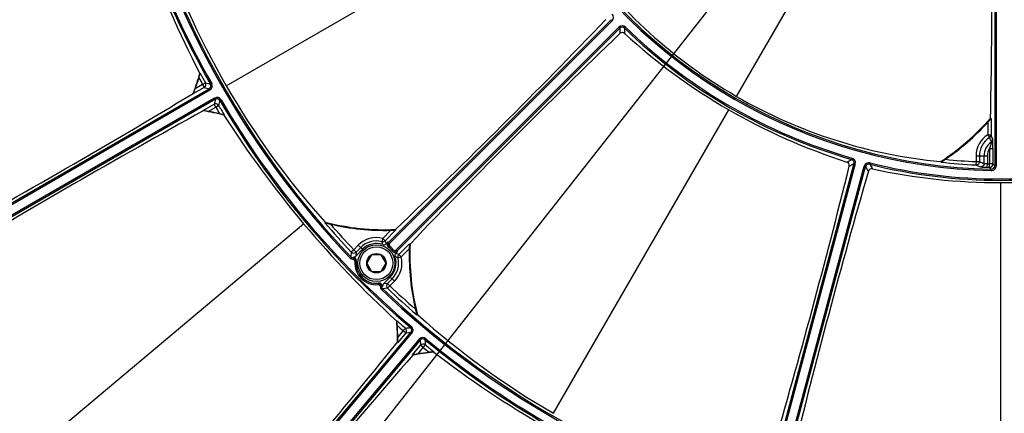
# Model space of a CAD drawing. Header units: millimetres. Extents: x 0 to 420, y -341 to 792.
# Tile 304 of 325: x 339 to 364, y 206 to 216. Entities that reach past the tile are written whole.
import ezdxf

# ---------------------------------------------------------------- set-up
doc = ezdxf.new("R2010")
doc.units = ezdxf.units.MM
doc.header["$LTSCALE"] = 23.1
doc.layers.get('0').update_dxf_attribs({"linetype": 'CONTINUOUS'})
doc.layers.add('DIM_PILOTEES', color=7, linetype='CONTINUOUS')
doc.styles.get("Standard").update_dxf_attribs({"font": 'txt', "width": 0.7})
doc.styles.add('TEXTSTYLE_4', font='txt')
doc.dimstyles.new('DIMSTYLE_5', dxfattribs={"dimtxt": 2.5, "dimasz": 3.5, "dimexe": 2, "dimexo": 0, "dimtad": 1, "dimdec": 0, "dimlfac": 5.882353, "dimdsep": 46, "dimtxsty": 'Standard', "dimblk": '_FILLED', "dimblk1": '_FILLED', "dimblk2": '_FILLED', "dimcen": 0.09, "dimazin": 2, "dimtp": 0.8, "dimtm": 0.8, "dimtfac": 1, "dimtdec": 0, "dimtmove": 0, "dimatfit": 2, "dimldrblk": '_FILLED', "dimfxl": 0, "dimtolj": 1, "dimarcsym": 0})

# ---------------------------------------------------------------- blocks, each defined once
blk = doc.blocks.new('_FILLED')
at = {"color": 0, "linetype": 'ByBlock'}
blk.add_solid([(0, 0), (-1, 0.1429), (-1, -0.1429)], dxfattribs=at)
blk = doc.blocks.new('*D10')
at = {"layer": 'DIM_PILOTEES', "color": 2, "linetype": 'Continuous'}
for p, q in [((363.805, 225.178), (394.111, 263.644)), ((385.898, 253.221), (363.805, 225.178)), ((341.711, 197.135), (363.805, 225.178))]:
    blk.add_line(p, q, dxfattribs=at)
at = {"layer": 'DIM_PILOTEES', "color": 2, "linetype": 'Continuous', "xscale": 3.5, "yscale": 3.5, "zscale": 3.5}
for p, rotation in [((385.898, 253.221), 51.7666965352), ((341.711, 197.135), 231.7666965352)]:
    blk.add_blockref('_FILLED', p, dxfattribs=dict(at, rotation=rotation))
at = {"layer": 'DIM_PILOTEES', "color": 2, "linetype": 'Continuous', "insert": (385.947, 258.331), "char_height": 2.5, "width": 13.83929, "attachment_point": 1, "rotation": 51.7667, "line_spacing_factor": 0.9, "style": 'TEXTSTYLE_4'}
blk.add_mtext('{\\ftxt;\\W0.0001;\\H0.0001;\\~}{\\ftxt;\\W1.3333333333;\\H2.5; }{\\ftxt;\\W0.0001;\\H0.0001;\\~}{\\ftxt;\\W0.0001;\\H0.0001;\\~}{\\ftxt;\\W2.3571428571;\\H2.5; }{\\ftxt;\\W0.0001;\\H0.0001;\\~}', dxfattribs=at)

msp = doc.modelspace()

# ---------------------------------------------------------------- linework, layer by layer
at = {"color": 7, "linetype": 'Continuous'}
for p, q in [((357.1149, 213.5909), (361.1699, 220.6142)), ((363.6513, 219.2003), (363.6513, 211.8352)), ((363.6864, 219.2003), (363.6864, 211.8352)), ((344.1979, 213.8579), (351.8799, 218.293)), ((348.3068, 209.8968), (353.9425, 215.5326)), ((348.3239, 209.8641), (353.9675, 215.5077)), ((353.9425, 215.5326), (353.9675, 215.5077)), ((348.4909, 209.6971), (354.1345, 215.3406)), ((348.5236, 209.6799), (354.1594, 215.3157)), ((354.1345, 215.3406), (354.1594, 215.3157)), ((354.303, 215.3421), (354.2785, 215.3167)), ((343.5278, 214.1748), (343.5383, 214.176)), ((343.5379, 214.1754), (343.5383, 214.176)), ((343.5983, 213.8937), (343.4103, 213.7852)), ((343.5983, 213.8937), (343.6723, 213.9355)), ((343.5983, 213.8937), (343.6408, 213.8201)), ((343.798, 213.9016), (343.8275, 213.9184)), ((335.8521, 209.2164), (343.7667, 213.7859)), ((335.869, 209.187), (343.7837, 213.7565)), ((343.3673, 213.6622), (343.3595, 213.6689)), ((343.6408, 213.8201), (343.3673, 213.6622)), ((343.7667, 213.7859), (343.7837, 213.7565)), ((343.903, 213.5498), (335.9884, 208.9803)), ((343.92, 213.5204), (336.0054, 208.9509)), ((343.6132, 213.2364), (343.8867, 213.3943)), ((343.9291, 213.3207), (343.8867, 213.3943)), ((343.92, 213.5204), (343.903, 213.5498)), ((344.0358, 213.4896), (344.0652, 213.5068)), ((343.6151, 213.2262), (343.6132, 213.2364)), ((343.6137, 213.236), (343.6132, 213.2364)), ((343.7412, 213.2122), (343.9291, 213.3207)), ((343.9291, 213.3207), (344.0023, 213.3638)), ((344.1436, 213.1276), (344.1373, 213.1191)), ((352.4847, 205.5711), (356.9199, 213.253)), ((363.4738, 212.9348), (363.4738, 212.6197)), ((363.545, 213.0496), (363.545, 213.0322)), ((363.545, 213.0322), (363.5588, 213.027)), ((363.5588, 213.027), (363.5588, 212.6197)), ((363.4738, 212.6197), (363.5185, 212.5478)), ((363.4738, 212.6197), (363.5588, 212.6197)), ((363.5212, 212.2732), (363.5212, 211.8812)), ((363.5212, 212.2732), (363.6062, 212.2732)), ((363.6062, 212.2732), (363.6062, 211.8812)), ((360.0864, 211.8938), (357.8017, 203.3671)), ((360.1205, 211.8846), (357.8357, 203.358)), ((360.0375, 212.0313), (360.0278, 211.9974)), ((360.1205, 211.8846), (360.0864, 211.8938)), ((360.4938, 211.9088), (360.4853, 211.8748)), ((362.2953, 211.9263), (362.292, 211.9406)), ((363.1782, 211.9404), (363.1742, 211.8556)), ((363.1782, 212.0878), (363.1782, 211.9404)), ((363.1782, 212.0878), (363.466, 212.0878)), ((363.1782, 211.9404), (363.2629, 211.9404)), ((363.2629, 212.0878), (363.2629, 211.9404)), ((363.3813, 211.8928), (363.3813, 212.0878)), ((363.4638, 211.7976), (363.466, 211.8825)), ((363.466, 212.0878), (363.466, 211.8825)), ((363.5194, 211.7963), (363.5212, 211.8812)), ((363.6062, 211.8812), (363.5212, 211.8812)), ((363.6513, 211.8352), (363.6062, 211.8812)), ((358.0641, 203.2968), (360.3488, 211.8235)), ((358.098, 203.2877), (360.3827, 211.8144)), ((360.3488, 211.8235), (360.3827, 211.8144)), ((363.5648, 211.7503), (363.5194, 211.7963)), ((363.5642, 211.7152), (363.5648, 211.7503)), ((363.6864, 211.8352), (363.6513, 211.8352)), ((363.8046, 202.5379), (363.8046, 211.4083)), ((346.6936, 210.3911), (346.7013, 210.4034)), ((339.1338, 204.4765), (346.1547, 210.3677)), ((348.1562, 209.9972), (348.362, 210.203)), ((348.2162, 209.9371), (348.4842, 210.205)), ((348.4902, 210.2306), (348.4782, 210.2186)), ((348.4782, 210.2186), (348.4842, 210.205)), ((348.1562, 209.9972), (348.1353, 209.9148)), ((348.2162, 209.9371), (348.1562, 209.9972)), ((348.2483, 209.861), (348.294, 209.9067)), ((348.2975, 209.8858), (348.3239, 209.8641)), ((347.3612, 209.6522), (347.349, 209.5305)), ((347.4229, 209.7105), (347.3612, 209.6522)), ((347.5401, 209.8276), (347.4229, 209.7105)), ((347.4229, 209.7105), (347.483, 209.6504)), ((347.4728, 209.55), (347.6452, 209.7225)), ((347.483, 209.6504), (347.4728, 209.55)), ((347.6002, 209.7675), (347.483, 209.6504)), ((347.5401, 209.8276), (347.6452, 209.7225)), ((348.3352, 209.7967), (348.3141, 209.7701)), ((348.4235, 209.7084), (348.3969, 209.6873)), ((348.5335, 209.6671), (348.4879, 209.6215)), ((348.4909, 209.697), (348.5126, 209.6707)), ((348.8319, 209.8573), (348.5639, 209.5894)), ((348.624, 209.5293), (348.8299, 209.7352)), ((348.8319, 209.8573), (348.8454, 209.8514)), ((348.8574, 209.8634), (348.8454, 209.8514)), ((347.349, 209.5305), (347.3234, 209.5063)), ((347.4551, 209.415), (347.489, 209.4122)), ((347.8746, 209.5829), (347.7519, 209.3704)), ((348.12, 209.5829), (347.8746, 209.5829)), ((348.2426, 209.3704), (348.12, 209.5829)), ((348.5416, 209.5085), (348.624, 209.5293)), ((348.5639, 209.5894), (348.624, 209.5293)), ((347.7519, 209.3704), (347.8746, 209.1579)), ((347.8746, 209.1579), (348.12, 209.1579)), ((348.12, 209.1579), (348.2426, 209.3704)), ((348.3493, 209.0184), (348.1769, 208.8459)), ((348.3944, 208.9733), (348.2772, 208.8562)), ((348.4545, 208.9132), (348.3373, 208.7961)), ((348.3493, 209.0184), (348.4545, 208.9132)), ((348.0418, 208.8283), (348.039, 208.8621)), ((348.1331, 208.6966), (348.1574, 208.7221)), ((348.279, 208.7343), (348.1574, 208.7221)), ((348.2772, 208.8562), (348.1769, 208.8459)), ((348.2772, 208.8562), (348.3373, 208.7961)), ((348.3373, 208.7961), (348.279, 208.7343)), ((348.5139, 207.9033), (348.5234, 207.908)), ((348.5231, 207.9072), (348.5234, 207.908)), ((349.0302, 208.0744), (349.0179, 208.0668)), ((348.6763, 207.6632), (348.5368, 207.497)), ((348.6763, 207.6632), (348.7315, 207.7278)), ((348.6763, 207.6632), (348.7414, 207.6086)), ((348.8612, 207.739), (348.8832, 207.7649)), ((342.9969, 200.6187), (348.8714, 207.6195)), ((343.023, 200.5968), (348.8974, 207.5977)), ((349.0802, 207.4443), (343.2058, 200.4434)), ((349.1063, 207.4224), (343.2318, 200.4216)), ((348.7414, 207.6086), (348.5384, 207.3667)), ((348.8714, 207.6195), (348.8974, 207.5977)), ((349.1063, 207.4224), (349.0802, 207.4443)), ((349.2256, 207.4332), (349.2473, 207.4593)), ((348.5384, 207.3667), (348.5287, 207.3703)), ((348.9151, 207.0506), (349.1181, 207.2926)), ((349.0436, 207.0717), (349.1832, 207.2379)), ((349.1832, 207.2379), (349.1181, 207.2926)), ((349.1832, 207.2379), (349.2372, 207.3035)), ((348.9203, 207.0417), (348.9151, 207.0506)), ((348.9157, 207.0505), (348.9151, 207.0506)), ((349.4507, 207.1298), (349.4477, 207.1197))]:
    msp.add_line(p, q, dxfattribs=at)
for centre, radius in [((363.8046, 225.1778), 33.745), ((363.8046, 225.1778), 33.575), ((363.8046, 225.1778), 33.405), ((363.8046, 225.1778), 33.3124), ((363.8046, 225.1778), 32.6694), ((363.8046, 225.1778), 32.6636), ((347.9973, 209.3704), 0.4675), ((347.9973, 209.3704), 0.4165), ((347.9973, 209.3704), 0.2454)]:
    msp.add_circle(centre, radius, dxfattribs=at)
for centre, radius, start, end in [((363.8046, 225.1778), 32.725, 188.45598, 355.22125), ((363.1147, 224.9267), 22.2416, 190.28428, 209.71572), ((363.1147, 224.9267), 22.2076, 190.28428, 209.71572), ((366.6567, 226.2159), 26.0755, 192.49809, 207.50191), ((180.179, 216.9314), 183.407, 358.787269, 0.694634), ((363.8046, 225.1778), 22.7426, 195.60358, 223.5575), ((363.8046, 225.1778), 22.7074, 195.60358, 223.5575), ((363.8046, 225.1778), 13.4647, 211.02323, 268.97677), ((363.8046, 225.1778), 13.4297, 211.02323, 268.97677), ((362.0545, 224.1688), 20.6197, 198.18403, 210.0036), ((363.4695, 224.6039), 12.7148, 215.42033, 240.01427), ((353.8825, 215.5927), 0.1202, 314.99132, 44.01889), ((220.0533, 344.3198), 185.677, 313.76657, 316.084123), ((354.2195, 215.2557), 0.1202, 45.98345, 135.00633), ((482.9467, 81.4265), 185.677, 133.915877, 136.23343), ((354.2195, 215.2557), 0.0849, 45.95116, 135.03862), ((393.7262, 215.6576), 39.5682, 180.49507, 180.69072), ((363.8046, 225.1778), 13.7109, 225.98979, 254.01021), ((393.474, 215.5344), 39.1961, 180.31814, 180.5144), ((364.5417, 226.4544), 15.2437, 227.68467, 252.31533), ((363.8046, 225.1778), 13.6756, 225.98979, 254.01021), ((337.9255, 215.7586), 5.8219, 338.96551, 344.2142), ((363.1147, 224.9267), 22.3341, 208.77417, 209.48038), ((337.9255, 215.7586), 5.8291, 340.21148, 343.10203), ((363.1147, 224.9267), 22.4191, 208.98086, 209.48038), ((343.5982, 213.8937), 0.0851, 300.06741, 29.41297), ((360.1746, 274.8796), 63.1388, 254.848893, 254.967019), ((343.7243, 213.8595), 0.0849, 299.95927, 29.75645), ((343.7242, 213.8595), 0.1189, 299.991, 29.72473), ((247.565, 372.2713), 185.2871, 298.806443, 301.131608), ((360.3546, 275.084), 63.5029, 254.740131, 254.857801), ((362.0273, 224.146), 20.5848, 209.98638, 221.82602), ((405.2997, 197.2369), 63.5029, 165.142199, 165.259869), ((343.9291, 213.3206), 0.0851, 30.58703, 119.93259), ((343.9625, 213.4468), 0.1189, 30.27528, 120.009), ((343.9625, 213.4469), 0.0849, 30.24355, 120.04072), ((405.0326, 197.1832), 63.1388, 165.032981, 165.151107), ((363.2422, 224.7058), 22.2416, 210.28428, 229.71572), ((363.2422, 224.7058), 22.2076, 210.28428, 229.71572), ((363.4752, 224.6007), 12.7148, 239.98484, 264.57967), ((433.0716, 50.9645), 185.2871, 118.868392, 121.193557), ((342.7078, 207.4754), 5.8219, 75.7858, 81.03449), ((342.7078, 207.4754), 5.8291, 76.89797, 79.78852), ((363.2422, 224.7058), 22.4191, 210.51962, 211.01914), ((363.2422, 224.7058), 22.3341, 210.51962, 211.22583), ((366.1296, 227.1287), 26.0755, 212.49809, 227.50191), ((359.0446, 216.9332), 5.95, 302.9486, 319.16856), ((359.0446, 216.9332), 5.9558, 303.04088, 319.07999), ((359.0446, 216.9332), 5.967, 304.23497, 317.92599), ((363.8046, 212.0878), 0.6264, 121.87813, 180), ((363.8046, 212.0878), 0.5417, 121.87813, 180), ((363.8046, 212.0878), 0.4233, 124.57541, 180), ((363.4739, 212.62), 0.0849, 301.74119, 359.79472), ((375.0643, 217.2335), 12.4603, 202.08917, 202.64348), ((337.4106, 202.7692), 27.9421, 20.39352, 20.64237), ((363.5164, 212.5064), 0.0849, 304.41688, 359.79651), ((363.8046, 212.0878), 0.3386, 146.81356, 180), ((340.6185, 246.0505), 39.1961, 299.4856, 299.68186), ((340.5991, 246.3305), 39.5682, 299.30928, 299.50493), ((360.0044, 211.9158), 0.0849, 344.96138, 74.04883), ((360.0044, 211.9158), 0.1202, 344.99367, 74.01654), ((360.4647, 211.7924), 0.12, 75.97698, 165.01279), ((363.8046, 225.1778), 13.6758, 255.98977, 284.01023), ((363.8046, 225.1778), 13.3233, 263.40362, 263.48077), ((363.8046, 225.1778), 13.3371, 263.50209, 267.29071), ((363.8046, 225.1778), 13.2522, 263.92258, 267.29071), ((369.3237, 226.8345), 16.08, 247.8573, 248.31213), ((363.8046, 225.1778), 13.2996, 268.54097, 268.77899), ((363.5211, 211.8813), 0.0851, 268.84929, 359.92981), ((179.7413, 256.4822), 185.677, 343.76657, 346.084123), ((538.8603, 160.2565), 185.677, 163.915877, 166.23343), ((360.4647, 211.7925), 0.0849, 75.94483, 165.04493), ((394.4776, 231.8938), 39.5682, 210.49505, 210.69072), ((363.8046, 225.1778), 13.7108, 255.98977, 284.01023), ((394.3208, 231.661), 39.1961, 210.31813, 210.5144), ((363.8046, 226.6519), 15.2437, 257.68467, 282.31533), ((369.2401, 226.8481), 16.1731, 247.9719, 248.42668), ((363.8046, 225.1778), 13.3846, 268.54097, 268.77899), ((363.5664, 211.8352), 0.12, 268.9643, 0.01247), ((363.5664, 211.8352), 0.0849, 268.93041, 0.04635), ((363.8046, 225.1778), 22.6011, 220.77041, 220.82144), ((348.1989, 216.1678), 5.95, 255.32322, 272.77508), ((363.8046, 225.1778), 22.6149, 220.83234, 223.35549), ((348.1989, 216.1678), 5.9558, 255.43644, 272.6882), ((348.1989, 216.1678), 5.967, 256.77802, 271.56692), ((363.8046, 225.1778), 22.5299, 221.12768, 223.35549), ((347.9973, 209.3704), 0.6466, 75.77364, 135), ((347.9973, 209.3704), 0.5616, 75.77364, 135), ((348.1561, 209.9973), 0.085, 255.80952, 314.97932), ((347.0304, 209.4984), 1.1807, 16.85894, 20.65079), ((346.9037, 209.3388), 1.4425, 21.22661, 24.50663), ((348.3541, 209.8466), 0.085, 135.01628, 233.16483), ((348.3669, 209.8367), 0.085, 144.7078, 231.59484), ((347.9372, 209.4305), 0.595, 51.60082, 53.15662), ((348.3651, 209.8385), 0.0825, 135.01024, 145.00233), ((347.4229, 209.7106), 0.0851, 223.411, 314.93609), ((347.9973, 209.3704), 0.4979, 70.87348, 135), ((348.1882, 209.9211), 0.085, 250.87058, 314.99747), ((347.9973, 209.3704), 0.51, 38.40778, 51.59222), ((348.3669, 209.8367), 0.051, 147.51683, 231.60423), ((347.9973, 209.3704), 0.544, 38.40778, 51.59222), ((348.4635, 209.7401), 0.085, 218.40516, 305.2922), ((348.4734, 209.7273), 0.085, 216.83517, 314.98372), ((348.4635, 209.7401), 0.051, 218.39576, 302.48321), ((348.4653, 209.7383), 0.0825, 304.99767, 314.98976), ((348.0573, 209.3103), 0.595, 36.84338, 38.39918), ((354.7946, 209.572), 5.967, 178.43308, 193.22198), ((354.7946, 209.572), 5.9558, 177.3118, 194.56356), ((354.7946, 209.572), 5.95, 177.22492, 194.67678), ((347.4105, 209.5891), 0.1202, 223.55191, 272.28649), ((348.5841, 209.396), 1.1817, 173.72481, 174.74967), ((347.4045, 209.4255), 0.0787, 80.45117, 87.88438), ((347.4063, 209.4402), 0.085, 353.2405, 87.85492), ((346.6949, 209.5328), 0.7233, 354.93552, 357.64617), ((347.4042, 209.4192), 0.051, 355.28294, 77.44264), ((347.4043, 209.4192), 0.085, 355.29809, 80.9997), ((347.9973, 209.3704), 0.544, 175.30246, 274.69754), ((347.9973, 209.3704), 0.51, 175.30246, 274.69754), ((347.9973, 209.3704), 0.4979, 315, 19.12653), ((347.9973, 209.3704), 0.5616, 315, 14.22636), ((347.9973, 209.3704), 0.6466, 315, 14.22636), ((348.5479, 209.5614), 0.085, 135.00288, 199.12941), ((348.1253, 208.4036), 1.1807, 69.3491, 73.14111), ((347.9657, 208.277), 1.4423, 65.49308, 68.77348), ((348.6241, 209.5293), 0.085, 135.02068, 194.19048), ((363.8046, 225.1778), 32.2752, 210.42227, 229.57773), ((348.046, 208.7774), 0.085, 8.99872, 94.70191), ((348.046, 208.7774), 0.051, 12.54792, 94.71708), ((348.0671, 208.7795), 0.085, 2.14595, 96.75863), ((348.2159, 208.7837), 0.1202, 177.71771, 226.44548), ((348.1598, 208.0674), 0.724, 92.36523, 95.07317), ((348.0523, 208.7777), 0.0787, 2.11575, 9.54634), ((348.0229, 209.9573), 1.1817, 275.25032, 276.27519), ((363.8046, 225.1778), 22.7426, 226.4425, 254.39642), ((363.8046, 225.1778), 22.7074, 226.4425, 254.39642), ((348.3374, 208.7961), 0.0851, 135.06391, 226.589), ((363.8046, 225.1778), 22.6149, 226.64451, 229.16766), ((363.8046, 225.1778), 22.5299, 226.64451, 228.87232), ((342.7078, 207.4754), 5.8219, 358.96551, 4.2142), ((363.2422, 224.7058), 22.3341, 228.77417, 229.48038), ((363.8046, 225.1778), 22.6011, 229.17856, 229.22959), ((362.7934, 223.4289), 20.6197, 228.18403, 240.0036), ((360.6087, 222.4961), 28.0335, 211.74685, 228.25315), ((342.7078, 207.4754), 5.8291, 0.21148, 3.10203), ((363.2422, 224.7058), 22.4191, 228.98086, 229.48038), ((343.3945, 270.6406), 63.1388, 274.848893, 274.967019), ((348.6762, 207.6632), 0.0851, 320.06741, 49.41297), ((348.8064, 207.6742), 0.0849, 319.95927, 49.75645), ((348.8063, 207.6741), 0.1189, 319.991, 49.72473), ((343.4937, 270.8943), 63.5029, 274.740131, 274.857801), ((349.1713, 207.3679), 0.1189, 50.27528, 140.009), ((349.1713, 207.3679), 0.0849, 50.24355, 140.04072), ((412.3536, 213.1141), 63.5029, 185.142199, 185.259869), ((363.4375, 224.5419), 22.2416, 230.28428, 249.71572), ((412.121, 212.9723), 63.1388, 185.032981, 185.151107), ((363.4375, 224.5419), 22.2076, 230.28428, 249.71572), ((204.2661, 323.6442), 185.2871, 318.806443, 321.131608), ((349.1832, 207.2378), 0.0851, 50.58703, 139.93259), ((363.4375, 224.5419), 22.4191, 230.51962, 231.01914), ((363.4375, 224.5419), 22.3341, 230.51962, 231.22583), ((488.4787, 85.1616), 185.2871, 138.868392, 141.193557), ((350.0346, 201.3275), 5.8219, 95.7858, 101.03449), ((350.0346, 201.3275), 5.8291, 96.89797, 99.78852), ((365.3222, 227.8062), 26.0755, 232.49809, 247.50191)]:
    msp.add_arc(centre, radius, start, end, dxfattribs=at)
for points, knots in [([(354.2795, 215.1825), (354.2641, 215.1964), (354.2204, 215.2134), (354.1765, 215.1957), (354.1608, 215.1806)], [0, 0, 0, 0, 0.4884956, 1, 1, 1, 1]), ([(343.5029, 214.0643), (343.5098, 214.0871), (343.5193, 214.1194), (343.5315, 214.1562), (343.5354, 214.1707), (343.5379, 214.1754)], [0, 0, 0, 0, 0.6162137, 0.8648545, 1, 1, 1, 1]), ([(343.3673, 213.6622), (343.3669, 213.6625), (343.3681, 213.6648), (343.3685, 213.6681), (343.3707, 213.6739), (343.3721, 213.6782), (343.3729, 213.6806)], [0, 0, 0, 0, 0.0789014, 0.2861855, 0.6013724, 1, 1, 1, 1]), ([(343.3729, 213.6806), (343.3755, 213.6881), (343.3879, 213.723), (343.4005, 213.7578), (343.4103, 213.7852)], [0, 0, 0, 0, 0.2155833, 1, 1, 1, 1]), ([(343.7412, 213.2122), (343.7155, 213.2168), (343.6788, 213.2229), (343.6366, 213.2316), (343.6195, 213.2339), (343.6137, 213.236)], [0, 0, 0, 0, 0.6039261, 0.8575687, 1, 1, 1, 1]), ([(344.1221, 213.1314), (344.1154, 213.1329), (344.0844, 213.1399), (344.0534, 213.1471), (344.0291, 213.1528)], [0, 0, 0, 0, 0.2165096, 1, 1, 1, 1]), ([(344.1436, 213.1276), (344.1432, 213.1271), (344.1406, 213.1281), (344.1368, 213.1282), (344.13, 213.1298), (344.125, 213.1308), (344.1221, 213.1314)], [0, 0, 0, 0, 0.0787914, 0.2849854, 0.5998069, 1, 1, 1, 1]), ([(363.4738, 212.9348), (363.4829, 212.9449), (363.4965, 212.9599), (363.5142, 212.9795), (363.5267, 212.9933), (363.538, 213.0057), (363.5465, 213.015), (363.5522, 213.0209), (363.5553, 213.0243), (363.5573, 213.0258), (363.5584, 213.0272), (363.5588, 213.027)], [0, 0, 0, 0, 0.3254546, 0.4827521, 0.6324195, 0.7694593, 0.8856858, 0.9320875, 0.9679451, 0.9910812, 1, 1, 1, 1]), ([(363.5644, 212.4364), (363.5649, 212.4339), (363.5625, 212.4259), (363.56, 212.4113), (363.5547, 212.3916), (363.5466, 212.3612), (363.5349, 212.3216), (363.5256, 212.2894), (363.5212, 212.2732)], [0, 0, 0, 0, 0.0452742, 0.1412431, 0.2664178, 0.4059061, 0.7004779, 1, 1, 1, 1]), ([(363.6062, 212.2732), (363.6062, 212.2987), (363.6061, 212.3484), (363.6055, 212.4087), (363.6045, 212.4518), (363.6039, 212.477), (363.6025, 212.4943), (363.6023, 212.5034), (363.6013, 212.5061)], [0, 0, 0, 0, 0.3293195, 0.6397305, 0.7748143, 0.8857468, 0.9633572, 1, 1, 1, 1]), ([(359.9687, 211.8274), (359.9739, 211.8485), (359.9673, 211.8954), (359.9308, 211.9248), (359.911, 211.9311)], [0, 0, 0, 0, 0.5115096, 1, 1, 1, 1]), ([(362.2953, 211.9263), (362.2952, 211.9267), (362.2969, 211.9277), (362.2987, 211.9295), (362.3028, 211.9323), (362.3097, 211.9374), (362.3205, 211.9448), (362.3349, 211.9547), (362.3506, 211.9654), (362.373, 211.9807), (362.3901, 211.9923), (362.4016, 212.0001)], [0, 0, 0, 0, 0.0091557, 0.0330211, 0.0698512, 0.11722, 0.2348208, 0.3722535, 0.5214623, 0.6776842, 1, 1, 1, 1]), ([(363.2629, 211.9404), (363.2628, 211.9182), (363.2436, 211.8718), (363.1964, 211.8546), (363.1742, 211.8556)], [0, 0, 0, 0, 0.500599, 1, 1, 1, 1]), ([(363.3813, 211.8928), (363.3813, 211.8706), (363.3623, 211.8245), (363.3155, 211.8071), (363.2934, 211.8079)], [0, 0, 0, 0, 0.5005962, 1, 1, 1, 1]), ([(363.466, 211.8825), (363.4557, 211.883), (363.4366, 211.8844), (363.4109, 211.8866), (363.3935, 211.89), (363.3836, 211.891), (363.3813, 211.8928)], [0, 0, 0, 0, 0.3617712, 0.6745809, 0.8969091, 1, 1, 1, 1]), ([(360.5533, 211.759), (360.533, 211.7634), (360.4867, 211.7562), (360.4575, 211.7189), (360.4514, 211.6981)], [0, 0, 0, 0, 0.4884956, 1, 1, 1, 1]), ([(363.2934, 211.8079), (363.2988, 211.8058), (363.3177, 211.8053), (363.3535, 211.8015), (363.4048, 211.7995), (363.4432, 211.7981), (363.4638, 211.7976)], [0, 0, 0, 0, 0.1010496, 0.3238509, 0.6376716, 1, 1, 1, 1]), ([(346.6936, 210.3911), (346.6939, 210.3915), (346.6962, 210.3906), (346.6994, 210.3906), (346.7052, 210.3891), (346.7151, 210.387), (346.7297, 210.3836), (346.7487, 210.3792), (346.7692, 210.3743), (346.7978, 210.3675), (346.8195, 210.3624), (346.8341, 210.359)], [0, 0, 0, 0, 0.0102076, 0.0371168, 0.077693, 0.1285248, 0.25039, 0.3884646, 0.5356005, 0.6879788, 1, 1, 1, 1]), ([(348.362, 210.203), (348.3754, 210.2034), (348.3952, 210.2039), (348.4211, 210.2046), (348.4392, 210.2051), (348.4557, 210.2055), (348.469, 210.2055), (348.4783, 210.2059), (348.4824, 210.2052), (348.484, 210.2054), (348.4842, 210.205)], [0, 0, 0, 0, 0.3282475, 0.4865147, 0.636597, 0.7732734, 0.8882475, 0.968777, 0.9912796, 1, 1, 1, 1]), ([(348.8319, 209.8573), (348.8322, 209.8572), (348.832, 209.8555), (348.8327, 209.8515), (348.8323, 209.8422), (348.8323, 209.8289), (348.8319, 209.8124), (348.8315, 209.7943), (348.8308, 209.7684), (348.8302, 209.7486), (348.8299, 209.7352)], [0, 0, 0, 0, 0.0087208, 0.0312227, 0.111751, 0.2267257, 0.3634032, 0.5134855, 0.6717517, 1, 1, 1, 1]), ([(348.9858, 208.2072), (348.9892, 208.1926), (348.9944, 208.1709), (349.0011, 208.1423), (349.006, 208.1219), (349.0104, 208.1029), (349.0139, 208.0883), (349.0159, 208.0784), (349.0174, 208.0726), (349.0174, 208.0694), (349.0184, 208.067), (349.0179, 208.0668)], [0, 0, 0, 0, 0.3120212, 0.4643995, 0.6115354, 0.74961, 0.8714752, 0.922307, 0.9628832, 0.9897924, 1, 1, 1, 1]), ([(348.5283, 207.7909), (348.527, 207.8148), (348.5248, 207.8483), (348.5237, 207.8871), (348.5225, 207.902), (348.5231, 207.9072)], [0, 0, 0, 0, 0.6162137, 0.8648545, 1, 1, 1, 1]), ([(348.5374, 207.3859), (348.5372, 207.3939), (348.5369, 207.4309), (348.5369, 207.4679), (348.5368, 207.497)], [0, 0, 0, 0, 0.2155833, 1, 1, 1, 1]), ([(348.5384, 207.3667), (348.5379, 207.3669), (348.5383, 207.3694), (348.5375, 207.3726), (348.5376, 207.3788), (348.5374, 207.3833), (348.5374, 207.3859)], [0, 0, 0, 0, 0.0789014, 0.2861855, 0.6013724, 1, 1, 1, 1]), ([(349.0436, 207.0717), (349.0179, 207.0672), (348.9814, 207.0604), (348.9388, 207.0541), (348.9219, 207.0504), (348.9157, 207.0505)], [0, 0, 0, 0, 0.6039261, 0.8575687, 1, 1, 1, 1]), ([(349.4357, 207.127), (349.4288, 207.126), (349.3951, 207.1216), (349.3614, 207.1176), (349.3346, 207.1143)], [0, 0, 0, 0, 0.2059019, 1, 1, 1, 1]), ([(349.4507, 207.1298), (349.4506, 207.1294), (349.4487, 207.1293), (349.4444, 207.128), (349.4394, 207.1275), (349.4357, 207.127)], [0, 0, 0, 0, 0.0781758, 0.2798574, 1, 1, 1, 1])]:
    msp.add_open_spline(points, degree=3, knots=knots, dxfattribs=at)
for points in [[(347.349, 209.5305), (347.3637, 209.5151), (347.386, 209.505), (347.4074, 209.5042)], [(347.4095, 209.5252), (347.4322, 209.5244), (347.4567, 209.534), (347.4728, 209.55)], [(348.1574, 208.7221), (348.1419, 208.7369), (348.1318, 208.7592), (348.131, 208.7806)], [(348.1769, 208.8459), (348.1609, 208.8299), (348.1512, 208.8053), (348.152, 208.7827)]]:
    msp.add_open_spline(points, degree=3, dxfattribs=at)
at = {"layer": 'DIM_PILOTEES', "color": 2, "linetype": 'Continuous'}
msp.add_arc((363.8046, 225.1778), 35.7006, 264.59274, 51.7667, dxfattribs=at)

# ---------------------------------------------------------------- dimensions: what is measured, and where the dimension line sits
dim = msp.add_diameter_dim_2p(p1=(385.8985, 253.2205), p2=(341.7108, 197.1351), text='{\\ftxt;\\W0.0001;\\H0.0001;\\~}{\\ftxt;\\W1.3333333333;\\H2.5; }{\\ftxt;\\W0.0001;\\H0.0001;\\~}{\\ftxt;\\W0.0001;\\H0.0001;\\~}{\\ftxt;\\W2.3571428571;\\H2.5; }{\\ftxt;\\W0.0001;\\H0.0001;\\~}', dimstyle='DIMSTYLE_5', override={"dimpost": '<>'}, dxfattribs=at)
dim.commit()
dim.dimension.update_dxf_attribs({"geometry": '*D10', "text_midpoint": (389.9732, 259.4022), "dimtype": 163})

doc.saveas('drawing.dxf')
